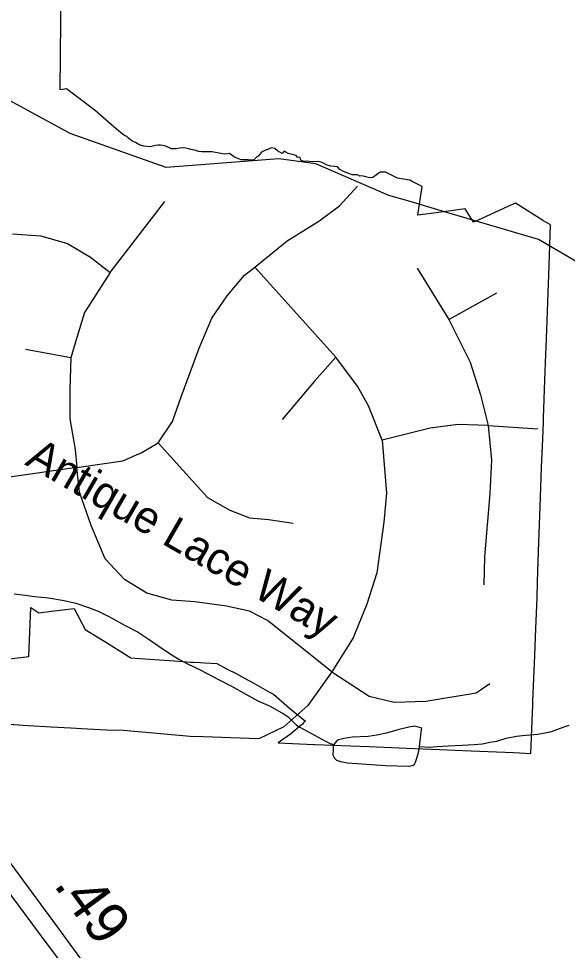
# Model space of a CAD drawing. Extents: x 2001466 to 2224147, y 644118 to 847247.
# Drawn here: x 2051855 to 2053478, y 684326 to 687083 of the extents above; entities that cross this region are included whole.
import ezdxf

# ---------------------------------------------------------------- set-up
doc = ezdxf.new("R2010")
doc.units = 0
for name, color, linetype in [('Exist Boundary Political City Limit New', 7, 'Continuous'), ('Exist Hydrographic Misc Water Feature', 7, 'Continuous'), ('Exist Road Non-System Type 51', 7, 'Continuous'), ('Exist Road Non-System Type 51 Label', 7, 'Continuous'), ('Exist Road Primary NC Divided Attributed', 7, 'Continuous'), ('Exist Road Primary NC Service Mileage Hundredths English Label', 7, 'Continuous'), ('Map Preparation Boundary City Limit Buffer Line', 7, 'Continuous')]:
    doc.layers.add(name, color=color, linetype=linetype)

msp = doc.modelspace()

# ---------------------------------------------------------------- linework, layer by layer
at = {"layer": 'Exist Boundary Political City Limit New'}
for points in [[(2052540.1, 686664.6), (2052533.9, 686664.9), (2052518.1, 686664.9), (2052512.9, 686665.5), (2052493.5, 686673.4), (2052478.4, 686683.5), (2052473.6, 686682.6), (2052462.8, 686681.6), (2052427.4, 686688.6), (2052395.8, 686689.1), (2052386.8, 686689.9), (2052380.2, 686693.1), (2052364.8, 686696.1), (2052358.5, 686697.8), (2052349.8, 686699.5), (2052342, 686700.5), (2052331, 686699.2), (2052322, 686697.8), (2052307, 686697.6), (2052301, 686700.2), (2052294.6, 686703.5), (2052287.4, 686706.4), (2052281.8, 686707.8), (2052274.4, 686708.9), (2052267.8, 686709), (2052260.1, 686707.7), (2052244.5, 686703.3), (2052225.9, 686705.3), (2052219.6, 686707.4), (2052214.1, 686708.2), (2052200.4, 686716.5), (2052192, 686720.1), (2052185.6, 686724.6), (2052180.5, 686729.6), (2052175.1, 686733.9), (2052168.1, 686736.7), (2052161.4, 686742), (2052138.2, 686762.1), (2052082.8, 686810.5), (2051997, 686874.8), (2051977.9, 686872), (2051981, 687178.3)], [(2052441.4, 685174.3), (2052469.6, 685159.3), (2052471.4, 685158.3), (2052498.6, 685144.7), (2052521.6, 685132.2), (2052548.5, 685117.5), (2052596.9, 685090.4), (2052608.4, 685084), (2052656.6, 685042.4), (2052703, 685004.4), (2052699.8, 685001.2), (2052698.6, 685000.1), (2052696.2, 684997.8), (2052694.2, 684995.3), (2052692.6, 684994.2), (2052691.2, 684992.8), (2052659.2, 684965.6), (2052629.6, 684945.1), (2052622.2, 684940), (2052727.6, 684935.5), (2052731.1, 684935.3), (2052783, 684933.4), (2052891.9, 684928.8), (2053001.8, 684924.2), (2053099.8, 684920.2), (2053192.6, 684916.3), (2053319.5, 684911), (2053369.5, 684908.9), (2053375.2, 685053.2), (2053375.8, 685063.8), (2053381.6, 685198.6), (2053384.4, 685278.6), (2053388, 685369.1), (2053389.1, 685416.4), (2053392.2, 685506.4), (2053395, 685586.3), (2053397.9, 685666.2), (2053400.9, 685756.2), (2053405.4, 685839.2), (2053407, 685888.8), (2053407.5, 685900.8), (2053411.4, 686012.7), (2053414.2, 686090.3), (2053414.9, 686110.3), (2053417.8, 686189.6), (2053423.5, 686352.5), (2053427.6, 686472.4), (2053407.2, 686485.1), (2053323.9, 686536.6), (2053302, 686526.7), (2053213.6, 686486.8), (2053200, 686480.6), (2053175.4, 686520.6), (2053082.8, 686507.8), (2053035.1, 686501.2), (2053048.8, 686586.2), (2053017.2, 686601.6), (2053011.9, 686604.7), (2052992.5, 686608.4), (2052975.1, 686611.1), (2052940.4, 686629.1), (2052924.1, 686629.1), (2052902.5, 686612.6), (2052892.8, 686612.2), (2052885.6, 686614.1), (2052878.6, 686615.9), (2052868.6, 686617.4), (2052864.1, 686617.1), (2052857.4, 686620.4), (2052841.6, 686621.2), (2052831.1, 686624.9), (2052816.2, 686630.4), (2052804.6, 686636.9), (2052797.9, 686644.4), (2052790.4, 686645.6), (2052778.6, 686646.4), (2052767.5, 686649.7), (2052752.5, 686657.1), (2052740.9, 686660.2), (2052723.1, 686658.8), (2052705.8, 686661.2), (2052698.6, 686660.1), (2052689.4, 686664.6), (2052687.6, 686672.4), (2052678.4, 686672.9), (2052675.8, 686677.7), (2052652, 686683.5), (2052645.4, 686688.3), (2052640.5, 686691), (2052634, 686684.3), (2052620.2, 686691.4), (2052613.2, 686698.9), (2052601.8, 686700.6), (2052589.9, 686694.5), (2052587.4, 686694.5), (2052573.6, 686688.3), (2052563.9, 686676), (2052560, 686674.2), (2052550.8, 686664.9), (2052540.1, 686664.6)], [(2051785.2, 685184.1), (2051885.9, 685195.9), (2051891.6, 685340.8), (2051914.9, 685324.5), (2051960.6, 685330.3), (2052019.9, 685337.5), (2052051.8, 685275.3), (2052109.8, 685239.4), (2052187.5, 685191.3), (2052213.9, 685189.6), (2052286.8, 685184.6), (2052315.8, 685182.5), (2052364.5, 685178.9), (2052371.4, 685178.6), (2052392.4, 685177.6), (2052404.9, 685176.8), (2052441.4, 685174.3)]]:
    msp.add_lwpolyline(points, dxfattribs=at)
at = {"layer": 'Exist Hydrographic Misc Water Feature'}
msp.add_line((2053104.9, 686514.2), (2053012.7, 686541.4), dxfattribs=at)
for points in [[(2053012.7, 686541.4), (2052949.9, 686559.9), (2052734, 686652.9), (2052624.9, 686668.3), (2052291.9, 686642.3), (2052007.9, 686743.2), (2051749.9, 686883)], [(2057175.8, 685650.5), (2057092.8, 685625.9), (2056800.8, 685641.7), (2056092.9, 685816.9), (2055933.8, 685807), (2055716.9, 685991.8), (2055583.8, 686040.5), (2055425.9, 685991.2), (2054908.9, 686057.5), (2054133.9, 686030.6), (2053958.9, 686080.1), (2053676, 686312.3), (2053508.9, 686361.6), (2053392, 686429.6), (2053104.9, 686514.2)], [(2051842.2, 685380.7), (2051874.4, 685376.7), (2051902.1, 685372.9), (2051943.9, 685369), (2051990.2, 685361.1), (2052024.3, 685353.1), (2052062.2, 685340.9), (2052090.3, 685329.3), (2052124.3, 685313.2), (2052170.1, 685287.2), (2052208.4, 685267.2), (2052238.3, 685247.7), (2052266.4, 685227.6), (2052306.2, 685201.7), (2052328.6, 685187.7), (2052354.4, 685173.7), (2052392.5, 685155.7), (2052446.5, 685127.7), (2052484.4, 685108.1), (2052526.9, 685083.9), (2052562.5, 685064.2), (2052598.6, 685048.2), (2052638.8, 685026.3), (2052650.7, 685018.4), (2052662.6, 685006.5), (2052676.8, 684992.2), (2052687, 684986.2), (2052708.7, 684974.3), (2052740.9, 684956.4), (2052762.9, 684944.7), (2052776.6, 684938.5), (2052786.7, 684934.6)], [(2053040.7, 684928.9), (2053046.7, 684979.1), (2053046.9, 684983.1), (2053027, 684988.9), (2053008.7, 684986.8), (2052976.7, 684978.7), (2052942.9, 684968.8), (2052914.6, 684963), (2052889, 684958.8), (2052842.6, 684956.5), (2052817, 684952.6), (2052801, 684948.6), (2052794.7, 684944.7), (2052786.7, 684934.6)], [(2053040.7, 684928.9), (2053069, 684927), (2053092.6, 684929.1), (2053124.8, 684931.1), (2053166.8, 684933.3), (2053202.5, 684935.2), (2053226.7, 684937.2), (2053248.6, 684941.6), (2053268.7, 684945.4), (2053297, 684953.7), (2053326.8, 684959.7), (2053344.6, 684961.5), (2053366.5, 684963.8), (2053390.3, 684965.9), (2053410.6, 684969.7), (2053430.3, 684973.6), (2053464.8, 684985.9), (2053482.8, 684992)], [(2052786.7, 684934.6), (2052784.8, 684930.3), (2052784.8, 684920.6), (2052784.6, 684904.4), (2052788.9, 684894.5), (2052794.9, 684888.7), (2052806.8, 684884.4), (2052827.1, 684880.6), (2052940.9, 684873), (2053008.9, 684870.8), (2053018.8, 684873), (2053024.9, 684874.9), (2053028.8, 684883.2), (2053032.9, 684895.1), (2053038.9, 684915), (2053040.7, 684928.9)]]:
    msp.add_lwpolyline(points, dxfattribs=at)
at = {"layer": 'Exist Road Non-System Type 51'}
for points in [[(2052553.2, 686347.1), (2052649.3, 686425.6), (2052742.9, 686483.8), (2052803.6, 686529.3), (2052856.7, 686587.5)], [(2052125.9, 686331.9), (2052287.7, 686542)], [(2051837.6, 686445.8), (2051921, 686440.7), (2051999.4, 686418), (2052067.7, 686377.5), (2052125.9, 686331.9)], [(2052267.5, 685827.4), (2052310.5, 685890.6), (2052335.7, 685964), (2052388.8, 686108.2), (2052426.8, 686196.8), (2052472.3, 686262.6), (2052522.9, 686324.3), (2052553.2, 686347.1)], [(2052553.2, 686347.1), (2052793.5, 686081.4)], [(2053033.7, 686344.6), (2053127.3, 686192.8)], [(2052125.9, 686331.9), (2052050, 686213), (2052027.2, 686139.6), (2052009.5, 686078.9)], [(2053127.3, 686192.8), (2053268.9, 686271.2)], [(2053127.3, 686192.8), (2053190.5, 686066.2), (2053220.8, 685970.1), (2053243.6, 685879)], [(2052009.5, 686078.9), (2051875.5, 686104.2)], [(2052009.5, 686078.9), (2052007, 685985.3), (2052007, 685899.2), (2052022.2, 685808.1), (2052027.2, 685755)], [(2052793.5, 686081.4), (2052730.2, 686010.6), (2052634.1, 685896.7)], [(2052930, 685836), (2052889.5, 685937.2), (2052856.7, 685995.4), (2052793.5, 686081.4)], [(2053243.6, 685879), (2053155.1, 685881.5), (2053071.6, 685871.4), (2052930, 685836)], [(2053243.6, 685879), (2053253.2, 685776.5), (2053248.1, 685677.8), (2053233, 685490.6), (2053230.4, 685407.1)], [(2053243.6, 685879), (2053390.3, 685868.9)], [(2052027.2, 685755), (2052163.8, 685774.2), (2052219.4, 685799.5), (2052267.5, 685827.4)], [(2052267.5, 685827.4), (2052414.1, 685666.2), (2052479.9, 685628.2), (2052538, 685605.4), (2052593.7, 685600.4), (2052667, 685590.3)], [(2052930, 685836), (2052942.7, 685679.1), (2052935.1, 685593), (2052914.8, 685443.5), (2052884.5, 685349.9), (2052844, 685251.2), (2052780.8, 685150)], [(2052027.2, 685755), (2051607.4, 685694.3), (2051513.9, 685666.4), (2051427.9, 685620.9), (2051349.5, 685559.1), (2051228.8, 685448.1)], [(2052780.8, 685150), (2052591.2, 685301.8), (2052538, 685329.6), (2052469.8, 685344.8), (2052376.2, 685357.5), (2052307.9, 685362.5), (2052234.6, 685382.8), (2052168.8, 685423.2), (2052110.7, 685484), (2052070.2, 685582.7), (2052034.8, 685681.4), (2052027.2, 685755)], [(2052780.8, 685150), (2052710, 685050.3), (2052639.2, 684987), (2052565.9, 684951.6), (2052373.7, 684959.2)], [(2052780.8, 685150), (2052892.1, 685078.1), (2052965.4, 685060.4), (2053059, 685062.9), (2053208.2, 685088.2), (2053248.6, 685116)], [(2051552, 684970.7), (2051689.5, 684998.9), (2051745.5, 684997.7), (2051811.5, 684996.4), (2051883.4, 684990.9), (2051951.3, 684987.5), (2052009.2, 684984.4), (2052059.2, 684981.3), (2052115.1, 684978.2), (2052165.1, 684977.2), (2052373.7, 684959.2)]]:
    msp.add_lwpolyline(points, dxfattribs=at)
at = {"layer": 'Exist Road Primary NC Divided Attributed'}
for points in [[(2052762.7, 683375.1), (2052719.2, 683428.3), (2052582.6, 683603.6), (2052303.7, 683957.8), (2052138.7, 684165.1), (2051970.2, 684395.2), (2051742, 684704.9), (2051573.5, 684938.4), (2051436.2, 685140.7), (2051333.9, 685293.7), (2051228.8, 685448.1)], [(2052731.9, 683324.9), (2052440.3, 683693.6), (2052263.9, 683918), (2052098.9, 684133.2), (2051937.2, 684349.6), (2051713, 684650.3), (2051549.1, 684880.3), (2051393.1, 685102.4), (2051275.9, 685268.7), (2051180.3, 685414.4)]]:
    msp.add_lwpolyline(points, dxfattribs=at)
at = {"layer": 'Map Preparation Boundary City Limit Buffer Line'}
for points in [[(2052540.1, 686664.6), (2052533.9, 686664.9), (2052518.1, 686664.9), (2052512.9, 686665.5), (2052493.5, 686673.4), (2052478.4, 686683.5), (2052473.6, 686682.6), (2052462.8, 686681.6), (2052427.4, 686688.6), (2052395.8, 686689.1), (2052386.8, 686689.9), (2052380.2, 686693.1), (2052364.8, 686696.1), (2052358.5, 686697.8), (2052349.8, 686699.5), (2052342, 686700.5), (2052331, 686699.2), (2052322, 686697.8), (2052307, 686697.6), (2052301, 686700.2), (2052294.6, 686703.5), (2052287.4, 686706.4), (2052281.8, 686707.8), (2052274.4, 686708.9), (2052267.8, 686709), (2052260.1, 686707.7), (2052244.5, 686703.3), (2052225.9, 686705.3), (2052219.6, 686707.4), (2052214.1, 686708.2), (2052200.4, 686716.5), (2052192, 686720.1), (2052185.6, 686724.6), (2052180.5, 686729.6), (2052175.1, 686733.9), (2052168.1, 686736.7), (2052161.4, 686742), (2052138.2, 686762.1), (2052082.8, 686810.5), (2051997, 686874.8), (2051977.9, 686872), (2051981, 687178.3)], [(2052441.4, 685174.3), (2052469.6, 685159.3), (2052471.4, 685158.3), (2052498.6, 685144.7), (2052521.6, 685132.2), (2052548.5, 685117.5), (2052596.9, 685090.4), (2052608.4, 685084), (2052656.6, 685042.4), (2052703, 685004.4), (2052699.8, 685001.2), (2052698.6, 685000.1), (2052696.2, 684997.8), (2052694.2, 684995.3), (2052692.6, 684994.2), (2052691.2, 684992.8), (2052659.2, 684965.6), (2052629.6, 684945.1), (2052622.2, 684940), (2052727.6, 684935.5), (2052731.1, 684935.3), (2052783, 684933.4), (2052891.9, 684928.8), (2053001.8, 684924.2), (2053099.8, 684920.2), (2053192.6, 684916.3), (2053319.5, 684911), (2053369.5, 684908.9), (2053375.2, 685053.2), (2053375.8, 685063.8), (2053381.6, 685198.6), (2053384.4, 685278.6), (2053388, 685369.1), (2053389.1, 685416.4), (2053392.2, 685506.4), (2053395, 685586.3), (2053397.9, 685666.2), (2053400.9, 685756.2), (2053405.4, 685839.2), (2053407, 685888.8), (2053407.5, 685900.8), (2053411.4, 686012.7), (2053414.2, 686090.3), (2053414.9, 686110.3), (2053417.8, 686189.6), (2053423.5, 686352.5), (2053427.6, 686472.4), (2053407.2, 686485.1), (2053323.9, 686536.6), (2053302, 686526.7), (2053213.6, 686486.8), (2053200, 686480.6), (2053175.4, 686520.6), (2053082.8, 686507.8), (2053035.1, 686501.2), (2053048.8, 686586.2), (2053017.2, 686601.6), (2053011.9, 686604.7), (2052992.5, 686608.4), (2052975.1, 686611.1), (2052940.4, 686629.1), (2052924.1, 686629.1), (2052902.5, 686612.6), (2052892.8, 686612.2), (2052885.6, 686614.1), (2052878.6, 686615.9), (2052868.6, 686617.4), (2052864.1, 686617.1), (2052857.4, 686620.4), (2052841.6, 686621.2), (2052831.1, 686624.9), (2052816.2, 686630.4), (2052804.6, 686636.9), (2052797.9, 686644.4), (2052790.4, 686645.6), (2052778.6, 686646.4), (2052767.5, 686649.7), (2052752.5, 686657.1), (2052740.9, 686660.2), (2052723.1, 686658.8), (2052705.8, 686661.2), (2052698.6, 686660.1), (2052689.4, 686664.6), (2052687.6, 686672.4), (2052678.4, 686672.9), (2052675.8, 686677.7), (2052652, 686683.5), (2052645.4, 686688.3), (2052640.5, 686691), (2052634, 686684.3), (2052620.2, 686691.4), (2052613.2, 686698.9), (2052601.8, 686700.6), (2052589.9, 686694.5), (2052587.4, 686694.5), (2052573.6, 686688.3), (2052563.9, 686676), (2052560, 686674.2), (2052550.8, 686664.9), (2052540.1, 686664.6)], [(2051785.2, 685184.1), (2051885.9, 685195.9), (2051891.6, 685340.8), (2051914.9, 685324.5), (2051960.6, 685330.3), (2052019.9, 685337.5), (2052051.8, 685275.3), (2052109.8, 685239.4), (2052187.5, 685191.3), (2052213.9, 685189.6), (2052286.8, 685184.6), (2052315.8, 685182.5), (2052364.5, 685178.9), (2052371.4, 685178.6), (2052392.4, 685177.6), (2052404.9, 685176.8), (2052441.4, 685174.3)]]:
    msp.add_lwpolyline(points, dxfattribs=at)

# ---------------------------------------------------------------- texts
at = {"layer": 'Exist Road Non-System Type 51 Label'}
msp.add_text('Antique Lace Way', height=95, rotation=329.991, dxfattribs=at).set_placement((2051871.1, 685764.5))
at = {"layer": 'Exist Road Primary NC Service Mileage Hundredths English Label'}
msp.add_text('.49', height=125, rotation=306.215, dxfattribs=at).set_placement((2051956.8, 684519.3))

doc.saveas('drawing.dxf')
